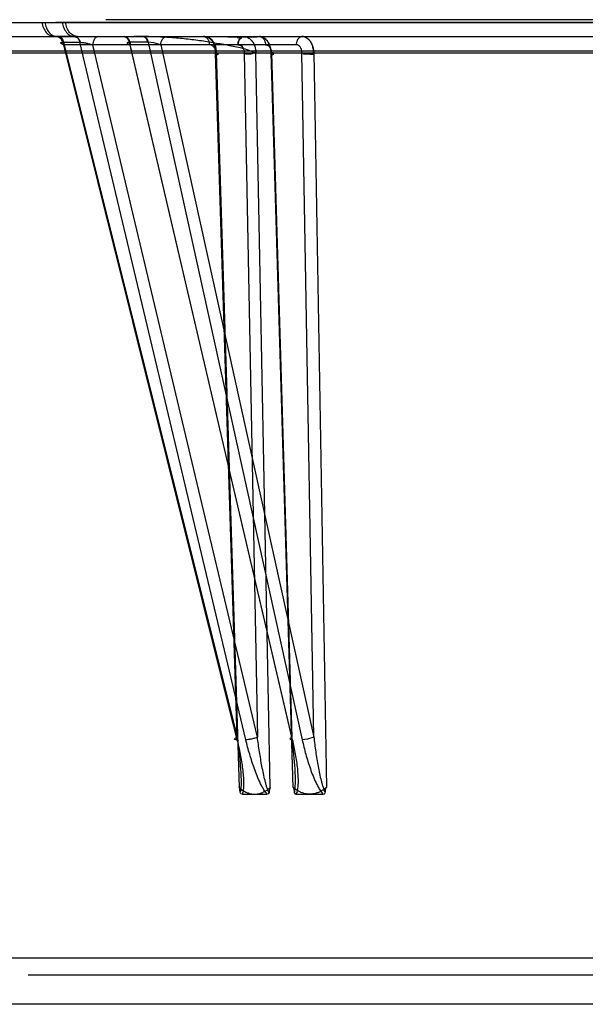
# Model space of a CAD drawing. Header units: millimetres. Extents: x 0 to 297, y 0 to 210.
# Tile 280 of 446: x 140.711 to 141.014, y 160.661 to 161.188. Entities that reach past the tile are written whole.
import ezdxf

# ---------------------------------------------------------------- set-up
doc = ezdxf.new("R2010")
doc.units = ezdxf.units.MM
doc.header["$LTSCALE"] = 16.335
doc.layers.add('INTFCLR_144815', color=7, linetype='CONTINUOUS')
doc.layers.add('INTFCLR_72935', color=7, linetype='CONTINUOUS')

msp = doc.modelspace()

# ---------------------------------------------------------------- linework, layer by layer
at = {"layer": 'INTFCLR_144815', "color": 9, "linetype": 'Continuous'}
for p, q in [((140.56524, 161.18618), (140.72495, 161.18618)), ((140.72495, 161.18618), (140.73425, 161.18618)), ((140.73425, 161.18618), (141.04958, 161.18618)), ((140.4487, 161.17859), (141.84082, 161.17859)), ((140.73121, 161.17859), (140.72993, 161.17859)), ((140.73136, 161.17859), (140.73121, 161.17859)), ((140.74055, 161.17859), (140.73136, 161.17859)), ((140.73433, 161.17551), (140.73441, 161.17551)), ((140.73441, 161.17551), (140.82751, 160.80271)), ((140.73441, 161.17551), (140.7436, 161.17551)), ((140.73515, 161.17413), (140.82756, 160.80409)), ((140.85921, 161.17413), (140.73515, 161.17413)), ((140.7407, 161.17859), (140.74055, 161.17859)), ((140.74231, 161.17859), (140.74111, 161.17859)), ((140.83226, 160.80271), (140.7436, 161.17551)), ((140.7436, 161.17551), (140.74367, 161.17551)), ((140.83845, 160.80409), (140.75044, 161.17413)), ((140.77015, 161.17551), (140.77007, 161.17551)), ((140.85728, 160.80271), (140.77015, 161.17551)), ((140.78, 161.17551), (140.77015, 161.17551)), ((140.8569, 160.80409), (140.77042, 161.17413)), ((140.78, 161.17551), (140.86237, 160.80271)), ((140.78008, 161.17551), (140.78, 161.17551)), ((140.78306, 161.17518), (140.78008, 161.17551)), ((140.78682, 161.17413), (140.78306, 161.17518)), ((140.78682, 161.17413), (140.86858, 160.80409)), ((140.66278, 161.1699), (141.12104, 161.1699)), ((141.62861, 161.17085), (140.68976, 161.17085)), ((140.82756, 160.80409), (140.8161, 161.16978)), ((140.8164, 161.1699), (140.8287, 160.77713)), ((140.83134, 161.16978), (140.83845, 160.80409)), ((140.84527, 160.77713), (140.83762, 161.1699)), ((140.85756, 160.77713), (140.84576, 161.1699)), ((140.8459, 161.16978), (140.8569, 160.80409)), ((140.86858, 160.80409), (140.86225, 161.16978)), ((140.86852, 161.1699), (140.87533, 160.77713)), ((140.86528, 160.80304), (140.86237, 160.80271)), ((140.86858, 160.80409), (140.86528, 160.80304)), ((141.66925, 160.68593), (140.70689, 160.68593)), ((140.71589, 160.67709), (141.66282, 160.67709))]:
    msp.add_line(p, q, dxfattribs=at)
at = {"layer": 'INTFCLR_144815', "color": 7, "linetype": 'Continuous'}
for p, q in [((140.8161, 161.16978), (140.81751, 161.16987)), ((140.8161, 161.16978), (140.81751, 161.16987)), ((140.83134, 161.16978), (140.83762, 161.1699)), ((140.86225, 161.16978), (140.86852, 161.1699))]:
    msp.add_line(p, q, dxfattribs=at)
at = {"layer": 'INTFCLR_144815', "color": 6, "linetype": 'Continuous'}
for p, q in [((140.83024, 160.77359), (140.84373, 160.77359)), ((140.85921, 160.77359), (140.87368, 160.77359)), ((141.69287, 160.66129), (140.68054, 160.66129))]:
    msp.add_line(p, q, dxfattribs=at)
at = {"layer": 'INTFCLR_144815', "color": 9, "linetype": 'Continuous'}
for points, knots in [([(140.72335, 161.18618), (140.72347, 161.18519), (140.72395, 161.18324), (140.72541, 161.18072), (140.7275, 161.179), (140.72916, 161.17859), (140.72993, 161.17859)], [0, 0, 0, 0, 0.274485, 0.545921, 0.789531, 1, 1, 1, 1]), ([(140.72495, 161.18618), (140.72506, 161.1852), (140.72553, 161.18328), (140.72695, 161.18078), (140.72898, 161.17906), (140.73061, 161.17861), (140.73136, 161.17859)], [0, 0, 0, 0, 0.274525, 0.545792, 0.789512, 1, 1, 1, 1]), ([(140.73425, 161.18618), (140.73436, 161.1852), (140.73482, 161.18328), (140.73621, 161.18079), (140.7382, 161.17906), (140.73981, 161.17861), (140.74055, 161.17859)], [0, 0, 0, 0, 0.276278, 0.548344, 0.791333, 1, 1, 1, 1]), ([(140.74231, 161.17859), (140.74156, 161.17859), (140.73992, 161.179), (140.73788, 161.18073), (140.73646, 161.18325), (140.736, 161.18519), (140.73588, 161.18618)], [0, 0, 0, 0, 0.207998, 0.450597, 0.723126, 1, 1, 1, 1]), ([(140.73121, 161.17859), (140.73153, 161.17858), (140.73224, 161.17842), (140.73318, 161.17776), (140.73392, 161.17674), (140.73423, 161.17593), (140.73433, 161.17551)], [0, 0, 0, 0, 0.204572, 0.451428, 0.72206, 1, 1, 1, 1]), ([(140.73441, 161.17551), (140.73431, 161.17592), (140.73402, 161.17672), (140.73315, 161.17799), (140.73205, 161.17857), (140.73136, 161.17859)], [0, 0, 0, 0, 0.277424, 0.546661, 1, 1, 1, 1]), ([(140.73515, 161.17413), (140.73515, 161.17468), (140.735, 161.17579), (140.73437, 161.17727), (140.73335, 161.17833), (140.73247, 161.17859), (140.73208, 161.17859)], [0, 0, 0, 0, 0.280481, 0.560682, 0.802913, 1, 1, 1, 1]), ([(140.73515, 161.17413), (140.73474, 161.17428), (140.73418, 161.1745), (140.7336, 161.17486), (140.73336, 161.17505), (140.7333, 161.17531), (140.73355, 161.17544), (140.73388, 161.1755), (140.73417, 161.17551), (140.73433, 161.17551)], [0, 0, 0, 0, 0.403257, 0.539086, 0.628046, 0.680668, 0.742778, 0.84781, 1, 1, 1, 1]), ([(140.74055, 161.17859), (140.74124, 161.17857), (140.74234, 161.17799), (140.7432, 161.17672), (140.74349, 161.17592), (140.7436, 161.17551)], [0, 0, 0, 0, 0.453339, 0.722576, 1, 1, 1, 1]), ([(140.7407, 161.17859), (140.74138, 161.17857), (140.74245, 161.17798), (140.74329, 161.17672), (140.74357, 161.17592), (140.74367, 161.17551)], [0, 0, 0, 0, 0.449669, 0.719966, 1, 1, 1, 1]), ([(140.74367, 161.17551), (140.74416, 161.17551), (140.74525, 161.17541), (140.74696, 161.17512), (140.74874, 161.17469), (140.7499, 161.17433), (140.75044, 161.17413)], [0, 0, 0, 0, 0.211063, 0.473065, 0.749116, 1, 1, 1, 1]), ([(140.75351, 161.17859), (140.75312, 161.17859), (140.75225, 161.17833), (140.75123, 161.17727), (140.75059, 161.17579), (140.75045, 161.17468), (140.75044, 161.17413)], [0, 0, 0, 0, 0.197087, 0.439318, 0.719519, 1, 1, 1, 1]), ([(140.76708, 161.17859), (140.76775, 161.17859), (140.76885, 161.17801), (140.76969, 161.17674), (140.76997, 161.17593), (140.77007, 161.17551)], [0, 0, 0, 0, 0.445382, 0.716941, 1, 1, 1, 1]), ([(140.76713, 161.17859), (140.76754, 161.17859), (140.76846, 161.17833), (140.76957, 161.17729), (140.77026, 161.1758), (140.77041, 161.17468), (140.77042, 161.17413)], [0, 0, 0, 0, 0.204923, 0.449963, 0.726395, 1, 1, 1, 1]), ([(140.77015, 161.17551), (140.77005, 161.17593), (140.76978, 161.17673), (140.76897, 161.178), (140.7679, 161.17859), (140.76724, 161.17859)], [0, 0, 0, 0, 0.285956, 0.558708, 1, 1, 1, 1]), ([(140.77007, 161.17551), (140.76989, 161.17551), (140.76957, 161.1755), (140.76918, 161.17543), (140.7689, 161.17533), (140.76882, 161.17493), (140.76955, 161.17453), (140.77004, 161.17428), (140.77042, 161.17413)], [0, 0, 0, 0, 0.169308, 0.292723, 0.371422, 0.42599, 0.622599, 1, 1, 1, 1]), ([(140.78, 161.17551), (140.77991, 161.17593), (140.77963, 161.17673), (140.77882, 161.178), (140.77775, 161.17859), (140.77709, 161.17859)], [0, 0, 0, 0, 0.285956, 0.558708, 1, 1, 1, 1]), ([(140.77726, 161.17859), (140.77756, 161.17859), (140.77823, 161.17842), (140.77908, 161.17774), (140.77973, 161.17673), (140.77999, 161.17593), (140.78008, 161.17551)], [0, 0, 0, 0, 0.204747, 0.442434, 0.713801, 1, 1, 1, 1]), ([(140.78682, 161.17413), (140.78682, 161.17468), (140.78698, 161.1758), (140.78767, 161.17729), (140.78877, 161.17833), (140.78969, 161.17859), (140.79011, 161.17859)], [0, 0, 0, 0, 0.273605, 0.550037, 0.795077, 1, 1, 1, 1]), ([(140.80972, 161.17859), (140.81032, 161.17859), (140.81145, 161.17802), (140.81251, 161.17634), (140.81278, 161.17496), (140.81278, 161.17413)], [0, 0, 0, 0, 0.309613, 0.575758, 1, 1, 1, 1]), ([(140.8161, 161.16978), (140.81611, 161.16999), (140.81608, 161.17067), (140.81585, 161.17183), (140.81502, 161.17345), (140.81362, 161.1742), (140.81278, 161.17413)], [0, 0, 0, 0, 0.102408, 0.33664, 0.583027, 1, 1, 1, 1]), ([(140.82808, 161.17413), (140.8287, 161.17418), (140.82985, 161.17378), (140.8311, 161.17216), (140.83139, 161.1707), (140.83134, 161.16978)], [0, 0, 0, 0, 0.309794, 0.542511, 1, 1, 1, 1]), ([(140.83952, 161.17859), (140.84016, 161.17859), (140.84135, 161.17805), (140.84251, 161.17636), (140.8428, 161.17496), (140.84281, 161.17413)], [0, 0, 0, 0, 0.320049, 0.585466, 1, 1, 1, 1]), ([(140.84281, 161.17413), (140.84339, 161.17418), (140.8445, 161.17376), (140.84566, 161.17213), (140.84594, 161.1707), (140.8459, 161.16978)], [0, 0, 0, 0, 0.29879, 0.531967, 1, 1, 1, 1]), ([(140.8625, 161.17859), (140.86185, 161.17859), (140.86067, 161.17805), (140.85951, 161.17636), (140.85921, 161.17496), (140.85921, 161.17413)], [0, 0, 0, 0, 0.320049, 0.585466, 1, 1, 1, 1]), ([(140.86225, 161.16978), (140.86226, 161.16999), (140.86224, 161.17067), (140.86204, 161.17182), (140.86132, 161.17341), (140.85999, 161.1742), (140.85921, 161.17413)], [0, 0, 0, 0, 0.105667, 0.346277, 0.595397, 1, 1, 1, 1]), ([(140.82751, 160.80271), (140.82721, 160.8027), (140.82681, 160.80272), (140.82635, 160.80287), (140.82617, 160.80324), (140.82681, 160.80371), (140.82724, 160.80394), (140.82756, 160.80409)], [0, 0, 0, 0, 0.297263, 0.390822, 0.455384, 0.65215, 1, 1, 1, 1]), ([(140.82751, 160.80271), (140.82816, 160.80013), (140.82903, 160.79625), (140.82997, 160.79106), (140.83053, 160.78721), (140.83094, 160.78341), (140.83111, 160.78027), (140.83107, 160.77781), (140.8309, 160.77578), (140.83062, 160.77434), (140.83024, 160.77359)], [0, 0, 0, 0, 0.270229, 0.403809, 0.535572, 0.665172, 0.792199, 0.854529, 0.914853, 1, 1, 1, 1]), ([(140.82756, 160.80409), (140.82793, 160.80149), (140.82843, 160.79758), (140.82898, 160.79238), (140.82932, 160.78851), (140.82959, 160.78469), (140.82972, 160.78155), (140.82974, 160.77908), (140.82967, 160.77693), (140.82959, 160.77535), (140.82927, 160.77445)], [0, 0, 0, 0, 0.26495, 0.396654, 0.527025, 0.655677, 0.782085, 0.844097, 0.903884, 1, 1, 1, 1]), ([(140.83845, 160.80409), (140.83801, 160.80389), (140.83698, 160.80351), (140.83536, 160.80308), (140.83375, 160.80279), (140.83271, 160.8027), (140.83226, 160.80271)], [0, 0, 0, 0, 0.229053, 0.511888, 0.788, 1, 1, 1, 1]), ([(140.84373, 160.77359), (140.84302, 160.7743), (140.84204, 160.77571), (140.84086, 160.77777), (140.83963, 160.78021), (140.83826, 160.78335), (140.83632, 160.78844), (140.83426, 160.79488), (140.83288, 160.8001), (140.83226, 160.80271)], [0, 0, 0, 0, 0.096185, 0.161145, 0.226346, 0.356531, 0.486721, 0.744586, 1, 1, 1, 1]), ([(140.8447, 160.77445), (140.84416, 160.77531), (140.84364, 160.77689), (140.84299, 160.77906), (140.84235, 160.78152), (140.84164, 160.78467), (140.84062, 160.7898), (140.83952, 160.79627), (140.83879, 160.80148), (140.83845, 160.80409)], [0, 0, 0, 0, 0.100451, 0.161528, 0.224122, 0.3514, 0.4806, 0.739987, 1, 1, 1, 1]), ([(140.8569, 160.80409), (140.85646, 160.80387), (140.85501, 160.80289), (140.85677, 160.8027), (140.85728, 160.80271)], [0, 0, 0, 0, 0.492403, 1, 1, 1, 1]), ([(140.85818, 160.77445), (140.85853, 160.77534), (140.85865, 160.77692), (140.85877, 160.77907), (140.85879, 160.78153), (140.85871, 160.78468), (140.85842, 160.78982), (140.85785, 160.7963), (140.85724, 160.80149), (140.8569, 160.80409)], [0, 0, 0, 0, 0.096149, 0.155948, 0.217721, 0.344319, 0.473753, 0.735546, 1, 1, 1, 1]), ([(140.85921, 160.77359), (140.85993, 160.77483), (140.86019, 160.77697), (140.86038, 160.78024), (140.8603, 160.7834), (140.85989, 160.78851), (140.85894, 160.79498), (140.85788, 160.80013), (140.85728, 160.80271)], [0, 0, 0, 0, 0.146106, 0.208342, 0.335633, 0.465955, 0.730671, 1, 1, 1, 1]), ([(140.86237, 160.80271), (140.86295, 160.8001), (140.86392, 160.79619), (140.86544, 160.79103), (140.86672, 160.78717), (140.86814, 160.78336), (140.8695, 160.78023), (140.87073, 160.77778), (140.87194, 160.77571), (140.87294, 160.7743), (140.87368, 160.77359)], [0, 0, 0, 0, 0.254959, 0.38353, 0.512349, 0.641507, 0.771451, 0.837031, 0.9023, 1, 1, 1, 1]), ([(140.86858, 160.80409), (140.86889, 160.80148), (140.8694, 160.79756), (140.87021, 160.79237), (140.87088, 160.7885), (140.87162, 160.78468), (140.87233, 160.78154), (140.87297, 160.77907), (140.87363, 160.7769), (140.87416, 160.77531), (140.87472, 160.77445)], [0, 0, 0, 0, 0.260049, 0.390052, 0.519318, 0.647595, 0.774625, 0.837498, 0.898687, 1, 1, 1, 1])]:
    msp.add_open_spline(points, degree=3, knots=knots, dxfattribs=at)
at = {"layer": 'INTFCLR_144815', "color": 7, "linetype": 'Continuous'}
for points, knots in [([(140.77292, 161.17859), (140.77067, 161.17859), (140.78808, 161.17858), (140.79264, 161.17857), (140.80572, 161.17856), (140.81334, 161.17855), (140.81943, 161.17854), (140.82353, 161.17853), (140.82724, 161.17852), (140.83098, 161.17852), (140.83478, 161.17849), (140.83661, 161.17849), (140.83869, 161.17845), (140.83719, 161.1784), (140.83612, 161.17839), (140.83335, 161.17834), (140.83107, 161.17829), (140.82879, 161.17826), (140.82827, 161.17818), (140.82759, 161.17819), (140.82784, 161.17803), (140.82812, 161.17805), (140.82855, 161.17797), (140.82904, 161.17793), (140.8294, 161.17786), (140.82997, 161.17782), (140.82969, 161.17751), (140.82937, 161.17745), (140.82896, 161.1773), (140.82857, 161.17701), (140.82862, 161.17647), (140.82836, 161.17598), (140.82812, 161.17517), (140.82808, 161.17454), (140.82808, 161.17413)], [0, 0, 0, 0, 0.081839, 0.277987, 0.394254, 0.50949, 0.563638, 0.613827, 0.658823, 0.697394, 0.752778, 0.78238, 0.791061, 0.798463, 0.817073, 0.842039, 0.891618, 0.907546, 0.91657, 0.920013, 0.921114, 0.925095, 0.930777, 0.936871, 0.942088, 0.947009, 0.949141, 0.953953, 0.959146, 0.965108, 0.969615, 0.977215, 0.985052, 1, 1, 1, 1]), ([(140.77292, 161.17859), (140.77067, 161.17859), (140.78808, 161.17858), (140.79264, 161.17857), (140.80572, 161.17856), (140.81334, 161.17855), (140.81943, 161.17854), (140.82353, 161.17853), (140.82724, 161.17852), (140.83098, 161.17852), (140.83478, 161.17849), (140.83661, 161.17849), (140.83869, 161.17845), (140.83719, 161.1784), (140.83612, 161.17839), (140.83335, 161.17834), (140.83107, 161.17829), (140.82879, 161.17826), (140.82827, 161.17818), (140.82759, 161.17819), (140.82784, 161.17803), (140.82812, 161.17805), (140.82855, 161.17797), (140.82904, 161.17793), (140.8294, 161.17786), (140.82997, 161.17782), (140.82969, 161.17751), (140.82937, 161.17745), (140.82896, 161.1773), (140.82857, 161.17701), (140.82862, 161.17647), (140.82836, 161.17598), (140.82812, 161.17517), (140.82808, 161.17454), (140.82808, 161.17413)], [0, 0, 0, 0, 0.081839, 0.277987, 0.394254, 0.50949, 0.563638, 0.613827, 0.658823, 0.697394, 0.752778, 0.78238, 0.791061, 0.798463, 0.817073, 0.842039, 0.891618, 0.907546, 0.91657, 0.920013, 0.921114, 0.925095, 0.930777, 0.936871, 0.942088, 0.947009, 0.949141, 0.953953, 0.959146, 0.965108, 0.969615, 0.977215, 0.985052, 1, 1, 1, 1]), ([(140.83762, 161.1699), (140.83637, 161.17019), (140.83394, 161.17118), (140.83025, 161.17247), (140.82636, 161.17314), (140.82251, 161.17392), (140.81859, 161.17462), (140.81327, 161.17554), (140.80651, 161.17654), (140.79827, 161.17752), (140.7913, 161.17808), (140.78568, 161.17839), (140.78002, 161.17859), (140.77576, 161.17862), (140.77292, 161.17859)], [0, 0, 0, 0, 0.058698, 0.119428, 0.178716, 0.238735, 0.299491, 0.360972, 0.485618, 0.612401, 0.740647, 0.805285, 0.870059, 1, 1, 1, 1]), ([(140.80972, 161.17859), (140.81014, 161.17862), (140.811, 161.17859), (140.81224, 161.17819), (140.81338, 161.17749), (140.81438, 161.17651), (140.81521, 161.1753), (140.81584, 161.1739), (140.81621, 161.17249), (140.81638, 161.17114), (140.81642, 161.17031), (140.8164, 161.1699)], [0, 0, 0, 0, 0.102935, 0.207059, 0.3142, 0.427284, 0.545531, 0.669903, 0.79811, 0.899747, 1, 1, 1, 1]), ([(140.8164, 161.1699), (140.81639, 161.17029), (140.81633, 161.17106), (140.81613, 161.17219), (140.81582, 161.17328), (140.81542, 161.17432), (140.81476, 161.17556), (140.81375, 161.17687), (140.81205, 161.17818), (140.81057, 161.17859), (140.80972, 161.17859)], [0, 0, 0, 0, 0.096767, 0.192219, 0.286434, 0.378895, 0.468841, 0.636284, 0.787484, 1, 1, 1, 1]), ([(140.82808, 161.17413), (140.82808, 161.17459), (140.82818, 161.1755), (140.82861, 161.17674), (140.82942, 161.178), (140.83048, 161.17859), (140.83115, 161.17859)], [0, 0, 0, 0, 0.235932, 0.459766, 0.662847, 1, 1, 1, 1]), ([(140.83115, 161.17859), (140.83175, 161.17859), (140.83304, 161.17833), (140.83443, 161.17743), (140.83539, 161.17644), (140.83603, 161.17556), (140.83657, 161.17457), (140.83701, 161.1735), (140.83734, 161.17235), (140.83755, 161.17114), (140.83761, 161.17032), (140.83762, 161.1699)], [0, 0, 0, 0, 0.153319, 0.320218, 0.409689, 0.500728, 0.594506, 0.691874, 0.792385, 0.89562, 1, 1, 1, 1]), ([(140.84582, 161.16904), (140.84583, 161.16947), (140.84577, 161.17033), (140.84561, 161.17175), (140.84526, 161.17325), (140.84468, 161.17475), (140.8439, 161.17607), (140.84297, 161.17715), (140.8419, 161.17797), (140.84074, 161.17847), (140.83992, 161.17859), (140.83952, 161.17859)], [0, 0, 0, 0, 0.102568, 0.206044, 0.339171, 0.467401, 0.587963, 0.701242, 0.806063, 0.904996, 1, 1, 1, 1]), ([(140.83952, 161.17859), (140.8401, 161.17859), (140.84134, 161.17833), (140.84297, 161.17722), (140.84405, 161.17586), (140.84474, 161.17457), (140.84516, 161.1735), (140.84548, 161.17235), (140.84569, 161.17114), (140.84575, 161.17032), (140.84576, 161.1699)], [0, 0, 0, 0, 0.149442, 0.314129, 0.494227, 0.588764, 0.687255, 0.78916, 0.893972, 1, 1, 1, 1]), ([(140.86852, 161.1699), (140.86851, 161.17029), (140.86846, 161.17106), (140.86829, 161.17219), (140.86802, 161.17328), (140.86766, 161.17431), (140.86707, 161.17555), (140.86617, 161.17685), (140.86464, 161.17817), (140.86328, 161.17859), (140.8625, 161.17859)], [0, 0, 0, 0, 0.100492, 0.199363, 0.296537, 0.391324, 0.482797, 0.65054, 0.798275, 1, 1, 1, 1]), ([(140.8625, 161.17859), (140.86289, 161.17859), (140.86369, 161.17847), (140.86481, 161.17796), (140.86585, 161.17715), (140.86675, 161.17606), (140.86749, 161.17474), (140.86805, 161.17325), (140.86838, 161.17175), (140.86853, 161.17033), (140.86859, 161.16947), (140.86857, 161.16904)], [0, 0, 0, 0, 0.09345, 0.190988, 0.294875, 0.407784, 0.528532, 0.657481, 0.791756, 0.896294, 1, 1, 1, 1]), ([(140.8164, 161.1699), (140.81673, 161.16991), (140.81664, 161.16921), (140.81715, 161.16889), (140.81729, 161.16912), (140.81779, 161.16914), (140.81705, 161.16929), (140.81657, 161.16919), (140.81635, 161.16976), (140.8161, 161.16978)], [0, 0, 0, 0, 0.297694, 0.366167, 0.426303, 0.508521, 0.644628, 0.778227, 1, 1, 1, 1]), ([(140.83762, 161.1699), (140.83729, 161.16991), (140.83656, 161.16965), (140.83558, 161.16925), (140.83455, 161.16913), (140.83372, 161.16914), (140.833, 161.16928), (140.83238, 161.16917), (140.83179, 161.16937), (140.83154, 161.16977), (140.83134, 161.16978)], [0, 0, 0, 0, 0.151176, 0.346439, 0.48495, 0.624189, 0.724902, 0.817102, 0.90773, 1, 1, 1, 1]), ([(140.8459, 161.16978), (140.84631, 161.16981), (140.84796, 161.16991), (140.84621, 161.16991), (140.84576, 161.1699)], [0, 0, 0, 0, 0.473183, 1, 1, 1, 1]), ([(140.84582, 161.16904), (140.84613, 161.16904), (140.84642, 161.16905), (140.84736, 161.16911), (140.84686, 161.16929), (140.84664, 161.16919), (140.84626, 161.16936), (140.84614, 161.16976), (140.8459, 161.16978)], [0, 0, 0, 0, 0.336833, 0.478115, 0.599321, 0.663577, 0.745944, 1, 1, 1, 1]), ([(140.86857, 161.16904), (140.8678, 161.16905), (140.86673, 161.16908), (140.86536, 161.16915), (140.86454, 161.16917), (140.86384, 161.16929), (140.86324, 161.16917), (140.86267, 161.16937), (140.86244, 161.16977), (140.86225, 161.16978)], [0, 0, 0, 0, 0.353669, 0.494443, 0.634014, 0.733139, 0.823078, 0.910631, 1, 1, 1, 1]), ([(140.8287, 160.77713), (140.82927, 160.77665), (140.83039, 160.77578), (140.83212, 160.77476), (140.83379, 160.77407), (140.8354, 160.77368), (140.83647, 160.77359), (140.83698, 160.77359)], [0, 0, 0, 0, 0.244745, 0.461367, 0.653727, 0.830785, 1, 1, 1, 1]), ([(140.83698, 160.77359), (140.83751, 160.77359), (140.83859, 160.77368), (140.84021, 160.77408), (140.84187, 160.77477), (140.84359, 160.77578), (140.8447, 160.77665), (140.84527, 160.77713)], [0, 0, 0, 0, 0.172286, 0.350515, 0.542145, 0.7554, 1, 1, 1, 1]), ([(140.83698, 160.77359), (140.83751, 160.77359), (140.83859, 160.77368), (140.84021, 160.77408), (140.84187, 160.77477), (140.84359, 160.77578), (140.8447, 160.77665), (140.84527, 160.77713)], [0, 0, 0, 0, 0.172246, 0.350456, 0.542091, 0.755366, 1, 1, 1, 1]), ([(140.86645, 160.77359), (140.86588, 160.77359), (140.86473, 160.77368), (140.86299, 160.77408), (140.86122, 160.77477), (140.85937, 160.77578), (140.85817, 160.77665), (140.85756, 160.77713)], [0, 0, 0, 0, 0.174311, 0.354045, 0.546171, 0.758426, 1, 1, 1, 1]), ([(140.86645, 160.77359), (140.86588, 160.77359), (140.86473, 160.77368), (140.86299, 160.77408), (140.86122, 160.77477), (140.85937, 160.77578), (140.85817, 160.77665), (140.85756, 160.77713)], [0, 0, 0, 0, 0.17427, 0.353985, 0.546117, 0.758393, 1, 1, 1, 1]), ([(140.87533, 160.77713), (140.87472, 160.77664), (140.87351, 160.77577), (140.87165, 160.77476), (140.86987, 160.77407), (140.86814, 160.77368), (140.867, 160.77359), (140.86645, 160.77359)], [0, 0, 0, 0, 0.241717, 0.457338, 0.650223, 0.828793, 1, 1, 1, 1])]:
    msp.add_open_spline(points, degree=3, knots=knots, dxfattribs=at)
at = {"layer": 'INTFCLR_144815', "color": 6, "linetype": 'Continuous'}
for points, knots in [([(140.82927, 160.77445), (140.82923, 160.77484), (140.82905, 160.77569), (140.8291, 160.77679), (140.8287, 160.77713)], [0, 0, 0, 0, 0.42439, 1, 1, 1, 1]), ([(140.84527, 160.77713), (140.84498, 160.77688), (140.84495, 160.77582), (140.84476, 160.77498), (140.8447, 160.77445)], [0, 0, 0, 0, 0.418396, 1, 1, 1, 1]), ([(140.85756, 160.77713), (140.85786, 160.77689), (140.85791, 160.77582), (140.85811, 160.77498), (140.85818, 160.77445)], [0, 0, 0, 0, 0.419673, 1, 1, 1, 1]), ([(140.87472, 160.77445), (140.87476, 160.77484), (140.87495, 160.77569), (140.87492, 160.7768), (140.87533, 160.77713)], [0, 0, 0, 0, 0.423437, 1, 1, 1, 1])]:
    msp.add_open_spline(points, degree=3, knots=knots, dxfattribs=at)
for points in [[(140.83024, 160.77359), (140.82988, 160.77359), (140.82938, 160.77381), (140.82934, 160.77417)], [(140.8447, 160.77445), (140.84465, 160.77408), (140.84434, 160.77361), (140.84397, 160.77361)], [(140.85818, 160.77445), (140.85823, 160.77407), (140.85857, 160.77361), (140.85895, 160.77361)], [(140.87368, 160.77359), (140.87404, 160.77359), (140.87457, 160.77375), (140.87462, 160.7741)]]:
    msp.add_open_spline(points, degree=3, dxfattribs=at)
at = {"layer": 'INTFCLR_72935', "color": 6, "linetype": 'Continuous'}
for p, q in [((141.27355, 161.18616), (140.73045, 161.18616)), ((141.27355, 161.18761), (140.75741, 161.18761))]:
    msp.add_line(p, q, dxfattribs=at)

doc.saveas('drawing.dxf')
